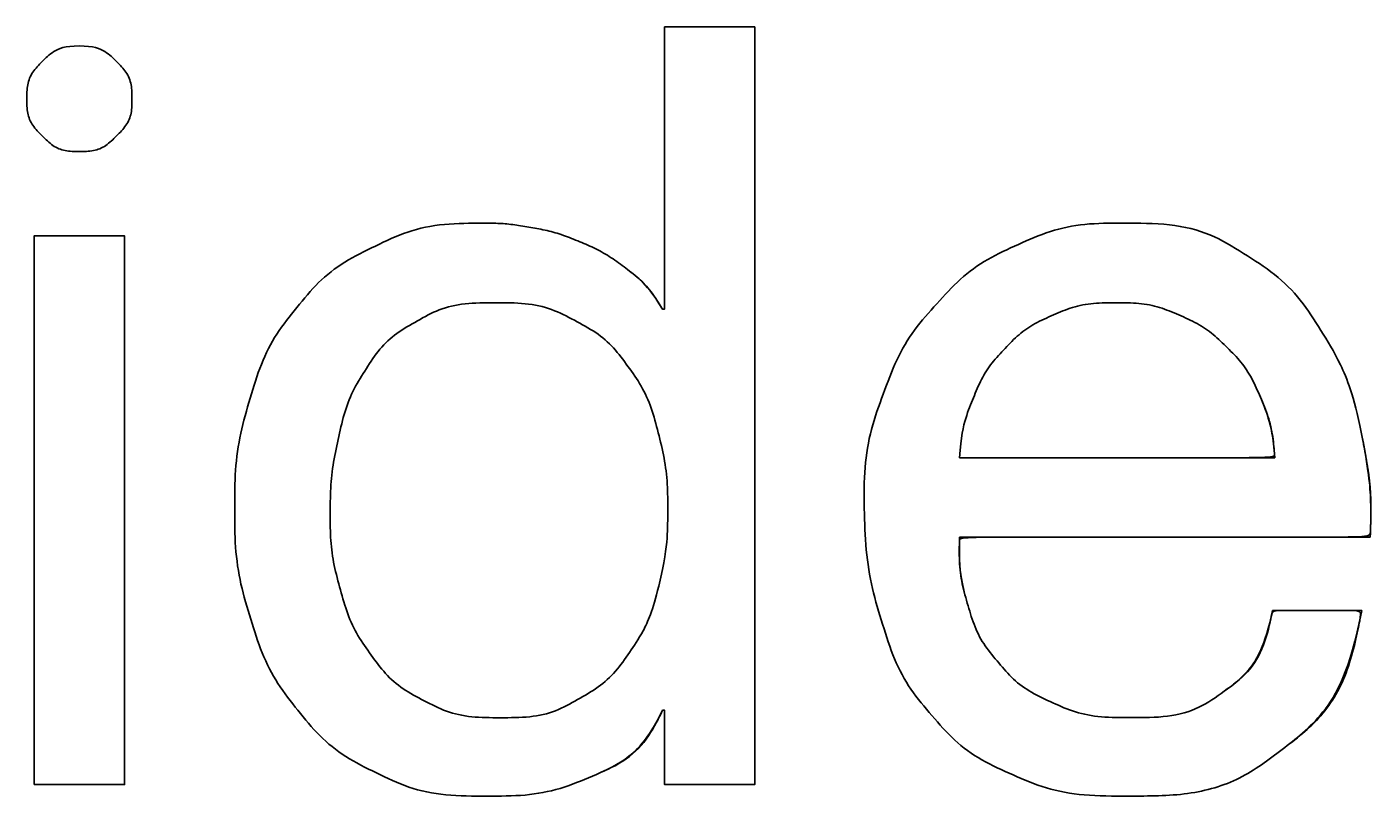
# Model space of a CAD drawing. Extents: x 509422 to 615075, y 6525431 to 6565970.
# Drawn here: x 514555.98 to 514564.02, y 6565430.49 to 6565435.1 of the extents above; entities that cross this region are included whole.
import ezdxf

# ---------------------------------------------------------------- set-up
doc = ezdxf.new("R2010")
doc.units = 0
doc.layers.add('VORMISTUS', color=7, linetype='Continuous')

msp = doc.modelspace()

# ---------------------------------------------------------------- linework, layer by layer
at = {"layer": 'VORMISTUS'}
for p, q in [((514556.289, 6565434.9807), (514556.289, 6565434.9807)), ((514556.5608, 6565433.8439), (514556.0194, 6565433.8439)), ((514556.0194, 6565433.8439), (514556.0196, 6565430.5587)), ((514556.561, 6565430.5588), (514556.5608, 6565433.8439)), ((514563.4477, 6565432.5157), (514561.5606, 6565432.5156)), ((514561.5606, 6565432.0402), (514564.0196, 6565432.0404)), ((514563.9685, 6565431.6014), (514563.4349, 6565431.6014)), ((514556.0196, 6565430.5587), (514556.561, 6565430.5588))]:
    msp.add_line(p, q, dxfattribs=at)
for points in [[(514559.7819, 6565431.0038), (514559.7947, 6565431.0038), (514559.7947, 6565430.5589), (514560.3341, 6565430.559), (514560.3339, 6565435.095), (514559.7944, 6565435.095), (514559.7945, 6565433.4052), (514559.7817, 6565433.4052)], [(514556.0196, 6565430.5587), (514556.561, 6565430.5588), (514556.5608, 6565433.8439), (514556.0194, 6565433.8439), (514556.0196, 6565430.5587)]]:
    msp.add_lwpolyline(points, dxfattribs=at)
for points, degree in [([(514559.7945, 6565433.4052), (514559.7945, 6565433.4052), (514559.7817, 6565433.4052), (514559.7817, 6565433.4052), (514559.7227, 6565433.5026), (514559.6498, 6565433.5843), (514559.5622, 6565433.6502), (514559.4756, 6565433.7152), (514559.383, 6565433.7683), (514559.2866, 6565433.8087), (514559.1881, 6565433.849), (514559.0907, 6565433.8776), (514558.9932, 6565433.8943), (514558.8958, 6565433.911), (514558.8052, 6565433.9199), (514558.7205, 6565433.9199), (514558.4705, 6565433.9198), (514558.251, 6565433.8746), (514558.063, 6565433.783), (514557.874, 6565433.6915), (514557.7175, 6565433.5694), (514557.5925, 6565433.4149), (514557.4675, 6565433.2604), (514557.3749, 6565433.0793), (514557.3129, 6565432.8716), (514557.2519, 6565432.664), (514557.2204, 6565432.4435), (514557.2204, 6565432.2112), (514557.2204, 6565431.978), (514557.2529, 6565431.7575), (514557.316, 6565431.5499), (514557.3799, 6565431.3432), (514557.4745, 6565431.1601), (514557.5985, 6565431.0037), (514557.7245, 6565430.8472), (514557.8801, 6565430.7222), (514558.0691, 6565430.6287), (514558.2581, 6565430.5362), (514558.4796, 6565430.49), (514558.7335, 6565430.49), (514558.9619, 6565430.49), (514559.1716, 6565430.5294), (514559.3626, 6565430.6101), (514559.5525, 6565430.6908), (514559.6923, 6565430.8217), (514559.7819, 6565431.0038), (514559.7819, 6565431.0038), (514559.7947, 6565431.0038), (514559.7947, 6565431.0038), (514559.7947, 6565431.0038), (514559.7947, 6565430.5589), (514559.7947, 6565430.5589), (514559.7947, 6565430.5589), (514560.3341, 6565430.559), (514560.3341, 6565430.559), (514560.3341, 6565430.559), (514560.3339, 6565435.095), (514560.3339, 6565435.095), (514560.3339, 6565435.095), (514559.7944, 6565435.095), (514559.7944, 6565435.095), (514559.7944, 6565435.095), (514559.7945, 6565433.4052), (514559.7945, 6565433.4052)], 3), ([(514556.289, 6565434.9807), (514556.2034, 6565434.9807), (514556.1296, 6565434.9501), (514556.0676, 6565434.8881), (514556.0065, 6565434.8261), (514555.976, 6565434.7503), (514555.976, 6565434.6628), (514555.976, 6565434.5771), (514556.0065, 6565434.5043), (514556.0676, 6565434.4423), (514556.1296, 6565434.3803), (514556.2034, 6565434.3488), (514556.2891, 6565434.3488), (514556.3767, 6565434.3488), (514556.4505, 6565434.3803), (514556.5135, 6565434.4423), (514556.5745, 6565434.5043), (514556.6051, 6565434.5772), (514556.605, 6565434.6628), (514556.605, 6565434.7504), (514556.5745, 6565434.8262), (514556.5135, 6565434.8882), (514556.4505, 6565434.9502), (514556.3767, 6565434.9807), (514556.289, 6565434.9807)], 3), ([(514556.289, 6565434.9807), (514556.2034, 6565434.9807), (514556.1296, 6565434.9501), (514556.0676, 6565434.8881), (514556.0065, 6565434.8261), (514555.976, 6565434.7503), (514555.976, 6565434.6628), (514555.976, 6565434.5771), (514556.0065, 6565434.5043), (514556.0676, 6565434.4423), (514556.1296, 6565434.3803), (514556.2034, 6565434.3488), (514556.2891, 6565434.3488), (514556.3767, 6565434.3488), (514556.4505, 6565434.3803), (514556.5135, 6565434.4423), (514556.5745, 6565434.5043), (514556.6051, 6565434.5772), (514556.605, 6565434.6628), (514556.605, 6565434.7504), (514556.5745, 6565434.8262), (514556.5135, 6565434.8882), (514556.4505, 6565434.9502), (514556.3767, 6565434.9807), (514556.289, 6565434.9807)], 3), ([(514559.7817, 6565433.4052), (514559.7227, 6565433.5026), (514559.6498, 6565433.5843), (514559.5622, 6565433.6502), (514559.4756, 6565433.7152), (514559.383, 6565433.7683), (514559.2866, 6565433.8087), (514559.1881, 6565433.849), (514559.0907, 6565433.8776), (514558.9932, 6565433.8943), (514558.8958, 6565433.911), (514558.8052, 6565433.9199), (514558.7205, 6565433.9199), (514558.4705, 6565433.9198), (514558.251, 6565433.8746), (514558.063, 6565433.783), (514557.874, 6565433.6915), (514557.7175, 6565433.5694), (514557.5925, 6565433.4149), (514557.4675, 6565433.2604), (514557.3749, 6565433.0793), (514557.3129, 6565432.8716), (514557.2519, 6565432.664), (514557.2204, 6565432.4435), (514557.2204, 6565432.2112), (514557.2204, 6565431.978), (514557.2529, 6565431.7575), (514557.316, 6565431.5499), (514557.3799, 6565431.3432), (514557.4745, 6565431.1601), (514557.5985, 6565431.0037), (514557.7245, 6565430.8472), (514557.8801, 6565430.7222), (514558.0691, 6565430.6287), (514558.2581, 6565430.5362), (514558.4796, 6565430.49), (514558.7335, 6565430.49), (514558.9619, 6565430.49), (514559.1716, 6565430.5294), (514559.3626, 6565430.6101), (514559.5525, 6565430.6908), (514559.6923, 6565430.8217), (514559.7819, 6565431.0038)], 3), ([(514563.9654, 6565432.6683), (514563.9211, 6565432.8887), (514563.8404, 6565433.0924), (514563.7242, 6565433.2784), (514563.6071, 6565433.4644), (514563.4525, 6565433.618), (514563.2606, 6565433.739), (514563.0676, 6565433.8601), (514562.8255, 6565433.9201), (514562.5331, 6565433.9201), (514562.3077, 6565433.92), (514562.1019, 6565433.8767), (514561.9129, 6565433.7931), (514561.7249, 6565433.7084), (514561.5615, 6565433.5893), (514561.4247, 6565433.4378), (514561.2859, 6565433.2842), (514561.1796, 6565433.1051), (514561.1038, 6565432.8974), (514561.027, 6565432.6888), (514560.9887, 6565432.4604), (514560.9887, 6565432.2114), (514560.9975, 6565431.9615), (514561.034, 6565431.7302), (514561.0999, 6565431.5186), (514561.1659, 6565431.307), (514561.2644, 6565431.1249), (514561.3953, 6565430.9724), (514561.5262, 6565430.8198), (514561.6887, 6565430.7018), (514561.8816, 6565430.6161), (514562.0745, 6565430.5325), (514562.3019, 6565430.4902), (514562.5638, 6565430.4902), (514562.9369, 6565430.4902), (514563.246, 6565430.5828), (514563.4921, 6565430.7688), (514563.7381, 6565430.9558), (514563.8966, 6565431.2333), (514563.9685, 6565431.6014), (514563.9685, 6565431.6014), (514563.4349, 6565431.6014), (514563.4349, 6565431.6014), (514563.3887, 6565431.3859), (514563.2922, 6565431.2244), (514563.1455, 6565431.1181), (514562.9998, 6565431.0128), (514562.8128, 6565430.9597), (514562.5835, 6565430.9597), (514562.4063, 6565430.9596), (514562.2507, 6565430.9892), (514562.1198, 6565431.0482), (514561.9879, 6565431.1082), (514561.8796, 6565431.187), (514561.7959, 6565431.2873), (514561.7103, 6565431.3867), (514561.6492, 6565431.5009), (514561.6118, 6565431.6298), (514561.5734, 6565431.7588), (514561.5567, 6565431.8956), (514561.5606, 6565432.0402), (514561.5606, 6565432.0402), (514564.0196, 6565432.0404), (514564.0196, 6565432.0404), (514564.0275, 6565432.2382), (514564.0098, 6565432.4488), (514563.9654, 6565432.6683)], 3), ([(514563.9654, 6565432.6683), (514563.9211, 6565432.8887), (514563.8404, 6565433.0924), (514563.7242, 6565433.2784), (514563.6071, 6565433.4644), (514563.4525, 6565433.618), (514563.2606, 6565433.739), (514563.0676, 6565433.8601), (514562.8255, 6565433.9201), (514562.5331, 6565433.9201), (514562.3077, 6565433.92), (514562.1019, 6565433.8767), (514561.9129, 6565433.7931), (514561.7249, 6565433.7084), (514561.5615, 6565433.5893), (514561.4247, 6565433.4378), (514561.2859, 6565433.2842), (514561.1796, 6565433.1051), (514561.1038, 6565432.8974), (514561.027, 6565432.6888), (514560.9887, 6565432.4604), (514560.9887, 6565432.2114), (514560.9975, 6565431.9615), (514561.034, 6565431.7302), (514561.0999, 6565431.5186), (514561.1659, 6565431.307), (514561.2644, 6565431.1249), (514561.3953, 6565430.9724), (514561.5262, 6565430.8198), (514561.6887, 6565430.7018), (514561.8816, 6565430.6161), (514562.0745, 6565430.5325), (514562.3019, 6565430.4902), (514562.5638, 6565430.4902), (514562.9369, 6565430.4902), (514563.246, 6565430.5828), (514563.4921, 6565430.7688), (514563.7381, 6565430.9558), (514563.8966, 6565431.2333), (514563.9685, 6565431.6014)], 3), ([(514559.7592, 6565431.7478), (514559.7238, 6565431.5992), (514559.6647, 6565431.4663), (514559.584, 6565431.3502), (514559.5043, 6565431.2341), (514559.3999, 6565431.1396), (514559.2729, 6565431.0677), (514559.146, 6565430.9949), (514558.9914, 6565430.9595), (514558.8093, 6565430.9594), (514558.6361, 6565430.9594), (514558.4845, 6565430.9929), (514558.3555, 6565431.0608), (514558.2256, 6565431.1287), (514558.1202, 6565431.2202), (514558.0375, 6565431.3344), (514557.9548, 6565431.4485), (514557.8938, 6565431.5784), (514557.8534, 6565431.7251), (514557.813, 6565431.8707), (514557.7924, 6565432.0203), (514557.7924, 6565432.1729), (514557.7924, 6565432.3333), (514557.8101, 6565432.4908), (514557.8435, 6565432.6433), (514557.878, 6565432.7959), (514557.9321, 6565432.9307), (514558.0089, 6565433.0498), (514558.0857, 6565433.1689), (514558.187, 6565433.2634), (514558.314, 6565433.3352), (514558.441, 6565433.4071), (514558.5956, 6565433.4435), (514558.7777, 6565433.4435), (514558.9637, 6565433.4435), (514559.1222, 6565433.4091), (514559.2541, 6565433.3382), (514559.386, 6565433.2684), (514559.4923, 6565433.1768), (514559.575, 6565433.0627), (514559.6577, 6565432.9475), (514559.7178, 6565432.8157), (514559.7562, 6565432.6651), (514559.7946, 6565432.5145), (514559.8133, 6565432.359), (514559.8133, 6565432.1986), (514559.8133, 6565432.046), (514559.7956, 6565431.8955), (514559.7592, 6565431.7478)], 3), ([(514559.7592, 6565431.7478), (514559.7238, 6565431.5992), (514559.6647, 6565431.4663), (514559.584, 6565431.3502), (514559.5043, 6565431.2341), (514559.3999, 6565431.1396), (514559.2729, 6565431.0677), (514559.146, 6565430.9949), (514558.9914, 6565430.9595), (514558.8093, 6565430.9594), (514558.6361, 6565430.9594), (514558.4845, 6565430.9929), (514558.3555, 6565431.0608), (514558.2256, 6565431.1287), (514558.1202, 6565431.2202), (514558.0375, 6565431.3344), (514557.9548, 6565431.4485), (514557.8938, 6565431.5784), (514557.8534, 6565431.7251), (514557.813, 6565431.8707), (514557.7924, 6565432.0203), (514557.7924, 6565432.1729), (514557.7924, 6565432.3333), (514557.8101, 6565432.4908), (514557.8435, 6565432.6433), (514557.878, 6565432.7959), (514557.9321, 6565432.9307), (514558.0089, 6565433.0498), (514558.0857, 6565433.1689), (514558.187, 6565433.2634), (514558.314, 6565433.3352), (514558.441, 6565433.4071), (514558.5956, 6565433.4435), (514558.7777, 6565433.4435), (514558.9637, 6565433.4435), (514559.1222, 6565433.4091), (514559.2541, 6565433.3382), (514559.386, 6565433.2684), (514559.4923, 6565433.1768), (514559.575, 6565433.0627), (514559.6577, 6565432.9475), (514559.7178, 6565432.8157), (514559.7562, 6565432.6651), (514559.7946, 6565432.5145), (514559.8133, 6565432.359), (514559.8133, 6565432.1986), (514559.8133, 6565432.046), (514559.7956, 6565431.8955), (514559.7592, 6565431.7478)], 3), ([(514561.5606, 6565432.5156), (514561.5685, 6565432.6435), (514561.597, 6565432.7626), (514561.6433, 6565432.8748), (514561.6895, 6565432.987), (514561.7525, 6565433.0854), (514561.8332, 6565433.1701), (514561.9139, 6565433.2557), (514562.0104, 6565433.3217), (514562.1226, 6565433.3709), (514562.2348, 6565433.4191), (514562.3608, 6565433.4437), (514562.5006, 6565433.4437), (514562.6365, 6565433.4437), (514562.7605, 6565433.4191), (514562.8727, 6565433.3709), (514562.985, 6565433.3217), (514563.0824, 6565433.2558), (514563.1651, 6565433.1731), (514563.2478, 6565433.0904), (514563.3128, 6565432.993), (514563.362, 6565432.8779), (514563.4102, 6565432.7637), (514563.4388, 6565432.6436), (514563.4477, 6565432.5157), (514563.4477, 6565432.5157), (514561.5606, 6565432.5156), (514561.5606, 6565432.5156)], 3), ([(514561.5606, 6565432.5156), (514561.5685, 6565432.6435), (514561.597, 6565432.7626), (514561.6433, 6565432.8748), (514561.6895, 6565432.987), (514561.7525, 6565433.0854), (514561.8332, 6565433.1701), (514561.9139, 6565433.2557), (514562.0104, 6565433.3217), (514562.1226, 6565433.3709), (514562.2348, 6565433.4191), (514562.3608, 6565433.4437), (514562.5006, 6565433.4437), (514562.6365, 6565433.4437), (514562.7605, 6565433.4191), (514562.8727, 6565433.3709), (514562.985, 6565433.3217), (514563.0824, 6565433.2558), (514563.1651, 6565433.1731), (514563.2478, 6565433.0904), (514563.3128, 6565432.993), (514563.362, 6565432.8779), (514563.4102, 6565432.7637), (514563.4388, 6565432.6436), (514563.4477, 6565432.5157)], 3), ([(514564.0196, 6565432.0404), (514564.0275, 6565432.2382), (514564.0098, 6565432.4488), (514563.9654, 6565432.6683)], 2), ([(514563.4349, 6565431.6014), (514563.3887, 6565431.3859), (514563.2922, 6565431.2244), (514563.1455, 6565431.1181), (514562.9998, 6565431.0128), (514562.8128, 6565430.9597), (514562.5835, 6565430.9597), (514562.4063, 6565430.9596), (514562.2507, 6565430.9892), (514562.1198, 6565431.0482), (514561.9879, 6565431.1082), (514561.8796, 6565431.187), (514561.7959, 6565431.2873), (514561.7103, 6565431.3867), (514561.6492, 6565431.5009), (514561.6118, 6565431.6298), (514561.5734, 6565431.7588), (514561.5567, 6565431.8956), (514561.5606, 6565432.0402)], 3)]:
    msp.add_open_spline(points, degree=degree, dxfattribs=at)

doc.saveas('drawing.dxf')
